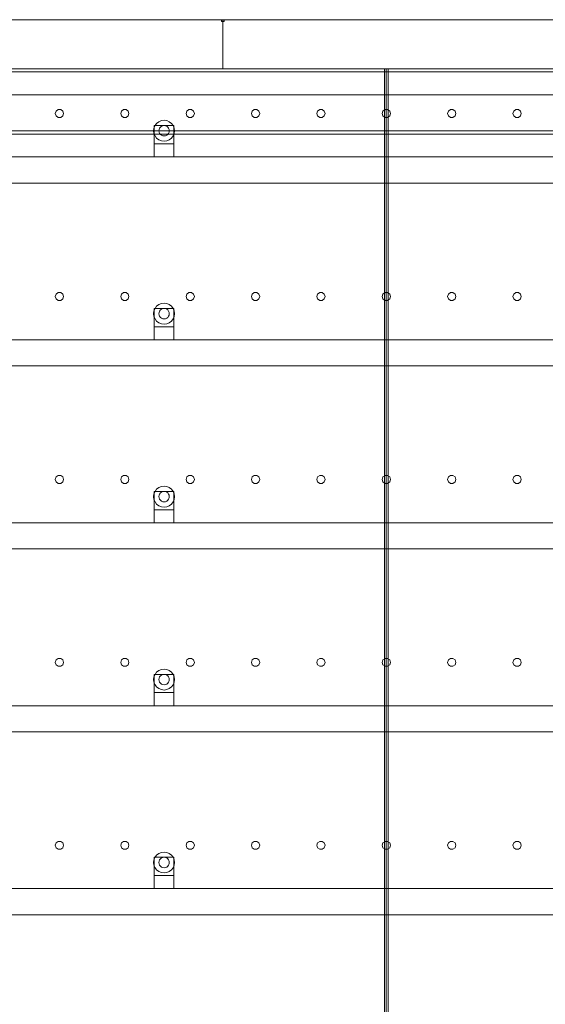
# Model space of a CAD drawing. Header units: millimetres. Extents: x -4738 to 65662, y -68080 to 6847.
# Tile 1052 of 1056: x 52900 to 53704, y 1493 to 3000. Entities that reach past the tile are written whole.
import ezdxf

# ---------------------------------------------------------------- set-up
doc = ezdxf.new("R2010")
doc.units = ezdxf.units.MM
doc.layers.add('lateral_secador', color=7, linetype='Continuous', lineweight=0)

msp = doc.modelspace()

# ---------------------------------------------------------------- linework, layer by layer
at = {"layer": 'lateral_secador'}
for p, q in [((52211.134, 3000), (53211.134, 3000)), ((53209.134, 3000), (53213.134, 3000)), ((53209.134, 3000), (53209.134, 2997)), ((53211.134, 2925), (53211.134, 3000)), ((53211.134, 3000), (54211.134, 3000)), ((53213.134, 2997), (53213.134, 3000)), ((53209.134, 2997), (53213.134, 2997)), ((40461.134, 2925), (60461.134, 2925)), ((52211.134, 2925), (53211.134, 2925)), ((52461.134, 2925), (53461.134, 2925)), ((53211.134, 2925), (54211.134, 2925)), ((53458.134, 2925), (53464.134, 2925)), ((53458.134, 2925), (53458.134, 60)), ((53461.134, 0), (53461.134, 2925)), ((53461.134, 2925), (54036.134, 2925)), ((53464.134, 60), (53464.134, 2925)), ((40461.134, 2920), (60461.134, 2920)), ((40461.134, 2885), (60461.134, 2885)), ((52955.997, 2860.082), (52954.784, 2856.35)), ((52954.784, 2856.35), (52955.997, 2852.618)), ((52959.172, 2862.389), (52955.997, 2860.082)), ((52955.997, 2852.618), (52959.172, 2850.311)), ((52963.096, 2862.389), (52959.172, 2862.389)), ((52959.172, 2850.311), (52963.096, 2850.311)), ((52966.271, 2860.082), (52963.096, 2862.389)), ((52963.096, 2850.311), (52966.271, 2852.618)), ((52967.484, 2856.35), (52966.271, 2860.082)), ((52966.271, 2852.618), (52967.484, 2856.35)), ((53055.997, 2860.082), (53054.784, 2856.35)), ((53054.784, 2856.35), (53055.997, 2852.618)), ((53059.172, 2862.389), (53055.997, 2860.082)), ((53055.997, 2852.618), (53059.172, 2850.311)), ((53063.096, 2862.389), (53059.172, 2862.389)), ((53059.172, 2850.311), (53063.096, 2850.311)), ((53066.271, 2860.082), (53063.096, 2862.389)), ((53063.096, 2850.311), (53066.271, 2852.618)), ((53067.484, 2856.35), (53066.271, 2860.082)), ((53066.271, 2852.618), (53067.484, 2856.35)), ((53155.997, 2860.082), (53154.784, 2856.35)), ((53154.784, 2856.35), (53155.997, 2852.618)), ((53159.172, 2862.389), (53155.997, 2860.082)), ((53155.997, 2852.618), (53159.172, 2850.311)), ((53163.096, 2862.389), (53159.172, 2862.389)), ((53159.172, 2850.311), (53163.096, 2850.311)), ((53166.271, 2860.082), (53163.096, 2862.389)), ((53163.096, 2850.311), (53166.271, 2852.618)), ((53167.484, 2856.35), (53166.271, 2860.082)), ((53166.271, 2852.618), (53167.484, 2856.35)), ((53255.997, 2860.082), (53254.784, 2856.35)), ((53254.784, 2856.35), (53255.997, 2852.618)), ((53259.172, 2862.389), (53255.997, 2860.082)), ((53255.997, 2852.618), (53259.172, 2850.311)), ((53263.096, 2862.389), (53259.172, 2862.389)), ((53259.172, 2850.311), (53263.096, 2850.311)), ((53266.271, 2860.082), (53263.096, 2862.389)), ((53263.096, 2850.311), (53266.271, 2852.618)), ((53267.484, 2856.35), (53266.271, 2860.082)), ((53266.271, 2852.618), (53267.484, 2856.35)), ((53355.997, 2860.082), (53354.784, 2856.35)), ((53354.784, 2856.35), (53355.997, 2852.618)), ((53359.172, 2862.389), (53355.997, 2860.082)), ((53355.997, 2852.618), (53359.172, 2850.311)), ((53363.096, 2862.389), (53359.172, 2862.389)), ((53359.172, 2850.311), (53363.096, 2850.311)), ((53366.271, 2860.082), (53363.096, 2862.389)), ((53363.096, 2850.311), (53366.271, 2852.618)), ((53367.484, 2856.35), (53366.271, 2860.082)), ((53366.271, 2852.618), (53367.484, 2856.35)), ((53455.997, 2860.082), (53454.784, 2856.35)), ((53454.784, 2856.35), (53455.997, 2852.618)), ((53459.172, 2862.389), (53455.997, 2860.082)), ((53455.997, 2852.618), (53459.172, 2850.311)), ((53463.096, 2862.389), (53459.172, 2862.389)), ((53459.172, 2850.311), (53463.096, 2850.311)), ((53466.271, 2860.082), (53463.096, 2862.389)), ((53463.096, 2850.311), (53466.271, 2852.618)), ((53467.484, 2856.35), (53466.271, 2860.082)), ((53466.271, 2852.618), (53467.484, 2856.35)), ((53555.997, 2860.082), (53554.784, 2856.35)), ((53554.784, 2856.35), (53555.997, 2852.618)), ((53559.172, 2862.389), (53555.997, 2860.082)), ((53555.997, 2852.618), (53559.172, 2850.311)), ((53563.096, 2862.389), (53559.172, 2862.389)), ((53559.172, 2850.311), (53563.096, 2850.311)), ((53566.271, 2860.082), (53563.096, 2862.389)), ((53563.096, 2850.311), (53566.271, 2852.618)), ((53567.484, 2856.35), (53566.271, 2860.082)), ((53566.271, 2852.618), (53567.484, 2856.35)), ((53655.997, 2860.082), (53654.784, 2856.35)), ((53654.784, 2856.35), (53655.997, 2852.618)), ((53659.172, 2862.389), (53655.997, 2860.082)), ((53655.997, 2852.618), (53659.172, 2850.311)), ((53663.096, 2862.389), (53659.172, 2862.389)), ((53659.172, 2850.311), (53663.096, 2850.311)), ((53666.271, 2860.082), (53663.096, 2862.389)), ((53663.096, 2850.311), (53666.271, 2852.618)), ((53667.484, 2856.35), (53666.271, 2860.082)), ((53666.271, 2852.618), (53667.484, 2856.35)), ((53105.679, 2834.141), (53105.134, 2830)), ((53107.277, 2838), (53105.679, 2834.141)), ((53106.134, 2838), (53136.134, 2838)), ((53106.134, 2838), (53106.134, 2810)), ((53109.82, 2841.314), (53107.277, 2838)), ((53113.134, 2843.856), (53109.82, 2841.314)), ((53116.993, 2845.455), (53113.134, 2843.856)), ((53114.206, 2834), (53113.406, 2832.071)), ((53115.477, 2835.657), (53114.206, 2834)), ((53117.134, 2836.928), (53115.477, 2835.657)), ((53121.134, 2846), (53116.993, 2845.455)), ((53119.063, 2837.727), (53117.134, 2836.928)), ((53121.134, 2838), (53119.063, 2837.727)), ((53125.275, 2845.455), (53121.134, 2846)), ((53123.204, 2837.727), (53121.134, 2838)), ((53125.134, 2836.928), (53123.204, 2837.727)), ((53126.791, 2835.657), (53125.134, 2836.928)), ((53129.134, 2843.856), (53125.275, 2845.455)), ((53128.062, 2834), (53126.791, 2835.657)), ((53128.861, 2832.071), (53128.062, 2834)), ((53132.448, 2841.314), (53129.134, 2843.856)), ((53134.99, 2838), (53132.448, 2841.314)), ((53136.589, 2834.141), (53134.99, 2838)), ((53136.134, 2810), (53136.134, 2838)), ((53137.134, 2830), (53136.589, 2834.141)), ((40461.134, 2830), (60461.134, 2830)), ((40461.134, 2825), (60461.134, 2825)), ((53105.134, 2830), (53105.679, 2825.859)), ((53105.679, 2825.859), (53107.277, 2822)), ((53107.277, 2822), (53109.82, 2818.686)), ((53109.82, 2818.686), (53113.134, 2816.144)), ((53113.406, 2832.071), (53113.134, 2830)), ((53113.134, 2830), (53113.406, 2827.929)), ((53113.406, 2827.929), (53114.206, 2826)), ((53114.206, 2826), (53115.477, 2824.343)), ((53115.477, 2824.343), (53117.134, 2823.072)), ((53117.134, 2823.072), (53119.063, 2822.273)), ((53119.063, 2822.273), (53121.134, 2822)), ((53121.134, 2822), (53123.204, 2822.273)), ((53123.204, 2822.273), (53125.134, 2823.072)), ((53125.134, 2823.072), (53126.791, 2824.343)), ((53126.791, 2824.343), (53128.062, 2826)), ((53128.062, 2826), (53128.861, 2827.929)), ((53129.134, 2830), (53128.861, 2832.071)), ((53128.861, 2827.929), (53129.134, 2830)), ((53129.134, 2816.144), (53132.448, 2818.686)), ((53132.448, 2818.686), (53134.99, 2822)), ((53134.99, 2822), (53136.589, 2825.859)), ((53136.589, 2825.859), (53137.134, 2830)), ((53106.134, 2810), (53136.134, 2810)), ((53106.134, 2810), (53106.134, 2790)), ((53113.134, 2816.144), (53116.993, 2814.545)), ((53116.993, 2814.545), (53121.134, 2814)), ((53121.134, 2814), (53125.275, 2814.545)), ((53125.275, 2814.545), (53129.134, 2816.144)), ((53136.134, 2790), (53136.134, 2810)), ((40811.134, 2790), (60111.134, 2790)), ((53106.134, 2790), (53136.134, 2790)), ((40811.134, 2750), (60111.134, 2750)), ((52955.997, 2580.082), (52954.784, 2576.35)), ((52959.172, 2582.389), (52955.997, 2580.082)), ((52963.096, 2582.389), (52959.172, 2582.389)), ((52966.271, 2580.082), (52963.096, 2582.389)), ((52967.484, 2576.35), (52966.271, 2580.082)), ((53055.997, 2580.082), (53054.784, 2576.35)), ((53059.172, 2582.389), (53055.997, 2580.082)), ((53063.096, 2582.389), (53059.172, 2582.389)), ((53066.271, 2580.082), (53063.096, 2582.389)), ((53067.484, 2576.35), (53066.271, 2580.082)), ((53155.997, 2580.082), (53154.784, 2576.35)), ((53159.172, 2582.389), (53155.997, 2580.082)), ((53163.096, 2582.389), (53159.172, 2582.389)), ((53166.271, 2580.082), (53163.096, 2582.389)), ((53167.484, 2576.35), (53166.271, 2580.082)), ((53255.997, 2580.082), (53254.784, 2576.35)), ((53259.172, 2582.389), (53255.997, 2580.082)), ((53263.096, 2582.389), (53259.172, 2582.389)), ((53266.271, 2580.082), (53263.096, 2582.389)), ((53267.484, 2576.35), (53266.271, 2580.082)), ((53355.997, 2580.082), (53354.784, 2576.35)), ((53359.172, 2582.389), (53355.997, 2580.082)), ((53363.096, 2582.389), (53359.172, 2582.389)), ((53366.271, 2580.082), (53363.096, 2582.389)), ((53367.484, 2576.35), (53366.271, 2580.082)), ((53455.997, 2580.082), (53454.784, 2576.35)), ((53459.172, 2582.389), (53455.997, 2580.082)), ((53463.096, 2582.389), (53459.172, 2582.389)), ((53466.271, 2580.082), (53463.096, 2582.389)), ((53467.484, 2576.35), (53466.271, 2580.082)), ((53555.997, 2580.082), (53554.784, 2576.35)), ((53559.172, 2582.389), (53555.997, 2580.082)), ((53563.096, 2582.389), (53559.172, 2582.389)), ((53566.271, 2580.082), (53563.096, 2582.389)), ((53567.484, 2576.35), (53566.271, 2580.082)), ((53655.997, 2580.082), (53654.784, 2576.35)), ((53659.172, 2582.389), (53655.997, 2580.082)), ((53663.096, 2582.389), (53659.172, 2582.389)), ((53666.271, 2580.082), (53663.096, 2582.389)), ((53667.484, 2576.35), (53666.271, 2580.082)), ((52954.784, 2576.35), (52955.997, 2572.618)), ((52955.997, 2572.618), (52959.172, 2570.311)), ((52959.172, 2570.311), (52963.096, 2570.311)), ((52963.096, 2570.311), (52966.271, 2572.618)), ((52966.271, 2572.618), (52967.484, 2576.35)), ((53054.784, 2576.35), (53055.997, 2572.618)), ((53055.997, 2572.618), (53059.172, 2570.311)), ((53059.172, 2570.311), (53063.096, 2570.311)), ((53063.096, 2570.311), (53066.271, 2572.618)), ((53066.271, 2572.618), (53067.484, 2576.35)), ((53113.134, 2563.856), (53109.82, 2561.314)), ((53116.993, 2565.455), (53113.134, 2563.856)), ((53121.134, 2566), (53116.993, 2565.455)), ((53125.275, 2565.455), (53121.134, 2566)), ((53129.134, 2563.856), (53125.275, 2565.455)), ((53132.448, 2561.314), (53129.134, 2563.856)), ((53154.784, 2576.35), (53155.997, 2572.618)), ((53155.997, 2572.618), (53159.172, 2570.311)), ((53159.172, 2570.311), (53163.096, 2570.311)), ((53163.096, 2570.311), (53166.271, 2572.618)), ((53166.271, 2572.618), (53167.484, 2576.35)), ((53254.784, 2576.35), (53255.997, 2572.618)), ((53255.997, 2572.618), (53259.172, 2570.311)), ((53259.172, 2570.311), (53263.096, 2570.311)), ((53263.096, 2570.311), (53266.271, 2572.618)), ((53266.271, 2572.618), (53267.484, 2576.35)), ((53354.784, 2576.35), (53355.997, 2572.618)), ((53355.997, 2572.618), (53359.172, 2570.311)), ((53359.172, 2570.311), (53363.096, 2570.311)), ((53363.096, 2570.311), (53366.271, 2572.618)), ((53366.271, 2572.618), (53367.484, 2576.35)), ((53454.784, 2576.35), (53455.997, 2572.618)), ((53455.997, 2572.618), (53459.172, 2570.311)), ((53459.172, 2570.311), (53463.096, 2570.311)), ((53463.096, 2570.311), (53466.271, 2572.618)), ((53466.271, 2572.618), (53467.484, 2576.35)), ((53554.784, 2576.35), (53555.997, 2572.618)), ((53555.997, 2572.618), (53559.172, 2570.311)), ((53559.172, 2570.311), (53563.096, 2570.311)), ((53563.096, 2570.311), (53566.271, 2572.618)), ((53566.271, 2572.618), (53567.484, 2576.35)), ((53654.784, 2576.35), (53655.997, 2572.618)), ((53655.997, 2572.618), (53659.172, 2570.311)), ((53659.172, 2570.311), (53663.096, 2570.311)), ((53663.096, 2570.311), (53666.271, 2572.618)), ((53666.271, 2572.618), (53667.484, 2576.35)), ((53105.679, 2554.141), (53105.134, 2550)), ((53105.134, 2550), (53105.679, 2545.859)), ((53107.277, 2558), (53105.679, 2554.141)), ((53106.134, 2558), (53136.134, 2558)), ((53106.134, 2558), (53106.134, 2530)), ((53109.82, 2561.314), (53107.277, 2558)), ((53113.406, 2552.071), (53113.134, 2550)), ((53113.134, 2550), (53113.406, 2547.929)), ((53114.206, 2554), (53113.406, 2552.071)), ((53113.406, 2547.929), (53114.206, 2546)), ((53115.477, 2555.657), (53114.206, 2554)), ((53117.134, 2556.928), (53115.477, 2555.657)), ((53119.063, 2557.727), (53117.134, 2556.928)), ((53121.134, 2558), (53119.063, 2557.727)), ((53123.204, 2557.727), (53121.134, 2558)), ((53125.134, 2556.928), (53123.204, 2557.727)), ((53126.791, 2555.657), (53125.134, 2556.928)), ((53128.062, 2554), (53126.791, 2555.657)), ((53128.861, 2552.071), (53128.062, 2554)), ((53128.062, 2546), (53128.861, 2547.929)), ((53129.134, 2550), (53128.861, 2552.071)), ((53128.861, 2547.929), (53129.134, 2550)), ((53134.99, 2558), (53132.448, 2561.314)), ((53136.589, 2554.141), (53134.99, 2558)), ((53136.134, 2530), (53136.134, 2558)), ((53137.134, 2550), (53136.589, 2554.141)), ((53136.589, 2545.859), (53137.134, 2550)), ((53105.679, 2545.859), (53107.277, 2542)), ((53107.277, 2542), (53109.82, 2538.686)), ((53109.82, 2538.686), (53113.134, 2536.144)), ((53113.134, 2536.144), (53116.993, 2534.545)), ((53114.206, 2546), (53115.477, 2544.343)), ((53115.477, 2544.343), (53117.134, 2543.072)), ((53116.993, 2534.545), (53121.134, 2534)), ((53117.134, 2543.072), (53119.063, 2542.273)), ((53119.063, 2542.273), (53121.134, 2542)), ((53121.134, 2542), (53123.204, 2542.273)), ((53121.134, 2534), (53125.275, 2534.545)), ((53123.204, 2542.273), (53125.134, 2543.072)), ((53125.134, 2543.072), (53126.791, 2544.343)), ((53125.275, 2534.545), (53129.134, 2536.144)), ((53126.791, 2544.343), (53128.062, 2546)), ((53129.134, 2536.144), (53132.448, 2538.686)), ((53132.448, 2538.686), (53134.99, 2542)), ((53134.99, 2542), (53136.589, 2545.859)), ((53106.134, 2530), (53136.134, 2530)), ((53106.134, 2530), (53106.134, 2510)), ((53136.134, 2510), (53136.134, 2530)), ((40811.134, 2510), (60111.134, 2510)), ((53106.134, 2510), (53136.134, 2510)), ((40811.134, 2470), (60111.134, 2470)), ((52955.997, 2300.082), (52954.784, 2296.35)), ((52954.784, 2296.35), (52955.997, 2292.618)), ((52959.172, 2302.389), (52955.997, 2300.082)), ((52955.997, 2292.618), (52959.172, 2290.311)), ((52963.096, 2302.389), (52959.172, 2302.389)), ((52966.271, 2300.082), (52963.096, 2302.389)), ((52963.096, 2290.311), (52966.271, 2292.618)), ((52967.484, 2296.35), (52966.271, 2300.082)), ((52966.271, 2292.618), (52967.484, 2296.35)), ((53055.997, 2300.082), (53054.784, 2296.35)), ((53054.784, 2296.35), (53055.997, 2292.618)), ((53059.172, 2302.389), (53055.997, 2300.082)), ((53055.997, 2292.618), (53059.172, 2290.311)), ((53063.096, 2302.389), (53059.172, 2302.389)), ((53066.271, 2300.082), (53063.096, 2302.389)), ((53063.096, 2290.311), (53066.271, 2292.618)), ((53067.484, 2296.35), (53066.271, 2300.082)), ((53066.271, 2292.618), (53067.484, 2296.35)), ((53155.997, 2300.082), (53154.784, 2296.35)), ((53154.784, 2296.35), (53155.997, 2292.618)), ((53159.172, 2302.389), (53155.997, 2300.082)), ((53155.997, 2292.618), (53159.172, 2290.311)), ((53163.096, 2302.389), (53159.172, 2302.389)), ((53166.271, 2300.082), (53163.096, 2302.389)), ((53163.096, 2290.311), (53166.271, 2292.618)), ((53167.484, 2296.35), (53166.271, 2300.082)), ((53166.271, 2292.618), (53167.484, 2296.35)), ((53255.997, 2300.082), (53254.784, 2296.35)), ((53254.784, 2296.35), (53255.997, 2292.618)), ((53259.172, 2302.389), (53255.997, 2300.082)), ((53255.997, 2292.618), (53259.172, 2290.311)), ((53263.096, 2302.389), (53259.172, 2302.389)), ((53266.271, 2300.082), (53263.096, 2302.389)), ((53263.096, 2290.311), (53266.271, 2292.618)), ((53267.484, 2296.35), (53266.271, 2300.082)), ((53266.271, 2292.618), (53267.484, 2296.35)), ((53355.997, 2300.082), (53354.784, 2296.35)), ((53354.784, 2296.35), (53355.997, 2292.618)), ((53359.172, 2302.389), (53355.997, 2300.082)), ((53355.997, 2292.618), (53359.172, 2290.311)), ((53363.096, 2302.389), (53359.172, 2302.389)), ((53366.271, 2300.082), (53363.096, 2302.389)), ((53363.096, 2290.311), (53366.271, 2292.618)), ((53367.484, 2296.35), (53366.271, 2300.082)), ((53366.271, 2292.618), (53367.484, 2296.35)), ((53455.997, 2300.082), (53454.784, 2296.35)), ((53454.784, 2296.35), (53455.997, 2292.618)), ((53459.172, 2302.389), (53455.997, 2300.082)), ((53455.997, 2292.618), (53459.172, 2290.311)), ((53463.096, 2302.389), (53459.172, 2302.389)), ((53466.271, 2300.082), (53463.096, 2302.389)), ((53463.096, 2290.311), (53466.271, 2292.618)), ((53467.484, 2296.35), (53466.271, 2300.082)), ((53466.271, 2292.618), (53467.484, 2296.35)), ((53555.997, 2300.082), (53554.784, 2296.35)), ((53554.784, 2296.35), (53555.997, 2292.618)), ((53559.172, 2302.389), (53555.997, 2300.082)), ((53555.997, 2292.618), (53559.172, 2290.311)), ((53563.096, 2302.389), (53559.172, 2302.389)), ((53566.271, 2300.082), (53563.096, 2302.389)), ((53563.096, 2290.311), (53566.271, 2292.618)), ((53567.484, 2296.35), (53566.271, 2300.082)), ((53566.271, 2292.618), (53567.484, 2296.35)), ((53655.997, 2300.082), (53654.784, 2296.35)), ((53654.784, 2296.35), (53655.997, 2292.618)), ((53659.172, 2302.389), (53655.997, 2300.082)), ((53655.997, 2292.618), (53659.172, 2290.311)), ((53663.096, 2302.389), (53659.172, 2302.389)), ((53666.271, 2300.082), (53663.096, 2302.389)), ((53663.096, 2290.311), (53666.271, 2292.618)), ((53667.484, 2296.35), (53666.271, 2300.082)), ((53666.271, 2292.618), (53667.484, 2296.35)), ((52959.172, 2290.311), (52963.096, 2290.311)), ((53059.172, 2290.311), (53063.096, 2290.311)), ((53107.277, 2278), (53105.679, 2274.141)), ((53106.134, 2278), (53136.134, 2278)), ((53106.134, 2278), (53106.134, 2250)), ((53109.82, 2281.314), (53107.277, 2278)), ((53113.134, 2283.856), (53109.82, 2281.314)), ((53116.993, 2285.455), (53113.134, 2283.856)), ((53115.477, 2275.657), (53114.206, 2274)), ((53117.134, 2276.928), (53115.477, 2275.657)), ((53121.134, 2286), (53116.993, 2285.455)), ((53119.063, 2277.727), (53117.134, 2276.928)), ((53121.134, 2278), (53119.063, 2277.727)), ((53125.275, 2285.455), (53121.134, 2286)), ((53123.204, 2277.727), (53121.134, 2278)), ((53125.134, 2276.928), (53123.204, 2277.727)), ((53126.791, 2275.657), (53125.134, 2276.928)), ((53129.134, 2283.856), (53125.275, 2285.455)), ((53128.062, 2274), (53126.791, 2275.657)), ((53132.448, 2281.314), (53129.134, 2283.856)), ((53134.99, 2278), (53132.448, 2281.314)), ((53136.589, 2274.141), (53134.99, 2278)), ((53136.134, 2250), (53136.134, 2278)), ((53159.172, 2290.311), (53163.096, 2290.311)), ((53259.172, 2290.311), (53263.096, 2290.311)), ((53359.172, 2290.311), (53363.096, 2290.311)), ((53459.172, 2290.311), (53463.096, 2290.311)), ((53559.172, 2290.311), (53563.096, 2290.311)), ((53659.172, 2290.311), (53663.096, 2290.311)), ((53105.679, 2274.141), (53105.134, 2270)), ((53105.134, 2270), (53105.679, 2265.859)), ((53105.679, 2265.859), (53107.277, 2262)), ((53107.277, 2262), (53109.82, 2258.686)), ((53113.406, 2272.071), (53113.134, 2270)), ((53113.134, 2270), (53113.406, 2267.929)), ((53114.206, 2274), (53113.406, 2272.071)), ((53113.406, 2267.929), (53114.206, 2266)), ((53114.206, 2266), (53115.477, 2264.343)), ((53115.477, 2264.343), (53117.134, 2263.072)), ((53117.134, 2263.072), (53119.063, 2262.273)), ((53119.063, 2262.273), (53121.134, 2262)), ((53121.134, 2262), (53123.204, 2262.273)), ((53123.204, 2262.273), (53125.134, 2263.072)), ((53125.134, 2263.072), (53126.791, 2264.343)), ((53126.791, 2264.343), (53128.062, 2266)), ((53128.861, 2272.071), (53128.062, 2274)), ((53128.062, 2266), (53128.861, 2267.929)), ((53129.134, 2270), (53128.861, 2272.071)), ((53128.861, 2267.929), (53129.134, 2270)), ((53132.448, 2258.686), (53134.99, 2262)), ((53134.99, 2262), (53136.589, 2265.859)), ((53137.134, 2270), (53136.589, 2274.141)), ((53136.589, 2265.859), (53137.134, 2270)), ((53106.134, 2250), (53136.134, 2250)), ((53106.134, 2250), (53106.134, 2230)), ((53109.82, 2258.686), (53113.134, 2256.144)), ((53113.134, 2256.144), (53116.993, 2254.545)), ((53116.993, 2254.545), (53121.134, 2254)), ((53121.134, 2254), (53125.275, 2254.545)), ((53125.275, 2254.545), (53129.134, 2256.144)), ((53129.134, 2256.144), (53132.448, 2258.686)), ((53136.134, 2230), (53136.134, 2250)), ((40811.134, 2230), (60111.134, 2230)), ((53106.134, 2230), (53136.134, 2230)), ((40811.134, 2190), (60111.134, 2190)), ((52955.997, 2020.082), (52954.784, 2016.35)), ((52959.172, 2022.389), (52955.997, 2020.082)), ((52963.096, 2022.389), (52959.172, 2022.389)), ((52966.271, 2020.082), (52963.096, 2022.389)), ((52967.484, 2016.35), (52966.271, 2020.082)), ((53055.997, 2020.082), (53054.784, 2016.35)), ((53059.172, 2022.389), (53055.997, 2020.082)), ((53063.096, 2022.389), (53059.172, 2022.389)), ((53066.271, 2020.082), (53063.096, 2022.389)), ((53067.484, 2016.35), (53066.271, 2020.082)), ((53155.997, 2020.082), (53154.784, 2016.35)), ((53159.172, 2022.389), (53155.997, 2020.082)), ((53163.096, 2022.389), (53159.172, 2022.389)), ((53166.271, 2020.082), (53163.096, 2022.389)), ((53167.484, 2016.35), (53166.271, 2020.082)), ((53255.997, 2020.082), (53254.784, 2016.35)), ((53259.172, 2022.389), (53255.997, 2020.082)), ((53263.096, 2022.389), (53259.172, 2022.389)), ((53266.271, 2020.082), (53263.096, 2022.389)), ((53267.484, 2016.35), (53266.271, 2020.082)), ((53355.997, 2020.082), (53354.784, 2016.35)), ((53359.172, 2022.389), (53355.997, 2020.082)), ((53363.096, 2022.389), (53359.172, 2022.389)), ((53366.271, 2020.082), (53363.096, 2022.389)), ((53367.484, 2016.35), (53366.271, 2020.082)), ((53455.997, 2020.082), (53454.784, 2016.35)), ((53459.172, 2022.389), (53455.997, 2020.082)), ((53463.096, 2022.389), (53459.172, 2022.389)), ((53466.271, 2020.082), (53463.096, 2022.389)), ((53467.484, 2016.35), (53466.271, 2020.082)), ((53555.997, 2020.082), (53554.784, 2016.35)), ((53559.172, 2022.389), (53555.997, 2020.082)), ((53563.096, 2022.389), (53559.172, 2022.389)), ((53566.271, 2020.082), (53563.096, 2022.389)), ((53567.484, 2016.35), (53566.271, 2020.082)), ((53655.997, 2020.082), (53654.784, 2016.35)), ((53659.172, 2022.389), (53655.997, 2020.082)), ((53663.096, 2022.389), (53659.172, 2022.389)), ((53666.271, 2020.082), (53663.096, 2022.389)), ((53667.484, 2016.35), (53666.271, 2020.082)), ((52954.784, 2016.35), (52955.997, 2012.618)), ((52955.997, 2012.618), (52959.172, 2010.311)), ((52959.172, 2010.311), (52963.096, 2010.311)), ((52963.096, 2010.311), (52966.271, 2012.618)), ((52966.271, 2012.618), (52967.484, 2016.35)), ((53054.784, 2016.35), (53055.997, 2012.618)), ((53055.997, 2012.618), (53059.172, 2010.311)), ((53059.172, 2010.311), (53063.096, 2010.311)), ((53063.096, 2010.311), (53066.271, 2012.618)), ((53066.271, 2012.618), (53067.484, 2016.35)), ((53116.993, 2005.455), (53113.134, 2003.856)), ((53121.134, 2006), (53116.993, 2005.455)), ((53125.275, 2005.455), (53121.134, 2006)), ((53129.134, 2003.856), (53125.275, 2005.455)), ((53154.784, 2016.35), (53155.997, 2012.618)), ((53155.997, 2012.618), (53159.172, 2010.311)), ((53159.172, 2010.311), (53163.096, 2010.311)), ((53163.096, 2010.311), (53166.271, 2012.618)), ((53166.271, 2012.618), (53167.484, 2016.35)), ((53254.784, 2016.35), (53255.997, 2012.618)), ((53255.997, 2012.618), (53259.172, 2010.311)), ((53259.172, 2010.311), (53263.096, 2010.311)), ((53263.096, 2010.311), (53266.271, 2012.618)), ((53266.271, 2012.618), (53267.484, 2016.35)), ((53354.784, 2016.35), (53355.997, 2012.618)), ((53355.997, 2012.618), (53359.172, 2010.311)), ((53359.172, 2010.311), (53363.096, 2010.311)), ((53363.096, 2010.311), (53366.271, 2012.618)), ((53366.271, 2012.618), (53367.484, 2016.35)), ((53454.784, 2016.35), (53455.997, 2012.618)), ((53455.997, 2012.618), (53459.172, 2010.311)), ((53459.172, 2010.311), (53463.096, 2010.311)), ((53463.096, 2010.311), (53466.271, 2012.618)), ((53466.271, 2012.618), (53467.484, 2016.35)), ((53554.784, 2016.35), (53555.997, 2012.618)), ((53555.997, 2012.618), (53559.172, 2010.311)), ((53559.172, 2010.311), (53563.096, 2010.311)), ((53563.096, 2010.311), (53566.271, 2012.618)), ((53566.271, 2012.618), (53567.484, 2016.35)), ((53654.784, 2016.35), (53655.997, 2012.618)), ((53655.997, 2012.618), (53659.172, 2010.311)), ((53659.172, 2010.311), (53663.096, 2010.311)), ((53663.096, 2010.311), (53666.271, 2012.618)), ((53666.271, 2012.618), (53667.484, 2016.35)), ((53105.679, 1994.141), (53105.134, 1990)), ((53105.134, 1990), (53105.679, 1985.859)), ((53107.277, 1998), (53105.679, 1994.141)), ((53106.134, 1998), (53136.134, 1998)), ((53106.134, 1998), (53106.134, 1970)), ((53109.82, 2001.314), (53107.277, 1998)), ((53113.134, 2003.856), (53109.82, 2001.314)), ((53113.406, 1992.071), (53113.134, 1990)), ((53113.134, 1990), (53113.406, 1987.929)), ((53114.206, 1994), (53113.406, 1992.071)), ((53115.477, 1995.657), (53114.206, 1994)), ((53117.134, 1996.928), (53115.477, 1995.657)), ((53119.063, 1997.727), (53117.134, 1996.928)), ((53121.134, 1998), (53119.063, 1997.727)), ((53123.204, 1997.727), (53121.134, 1998)), ((53125.134, 1996.928), (53123.204, 1997.727)), ((53126.791, 1995.657), (53125.134, 1996.928)), ((53128.062, 1994), (53126.791, 1995.657)), ((53128.861, 1992.071), (53128.062, 1994)), ((53129.134, 1990), (53128.861, 1992.071)), ((53128.861, 1987.929), (53129.134, 1990)), ((53132.448, 2001.314), (53129.134, 2003.856)), ((53134.99, 1998), (53132.448, 2001.314)), ((53136.589, 1994.141), (53134.99, 1998)), ((53136.134, 1970), (53136.134, 1998)), ((53137.134, 1990), (53136.589, 1994.141)), ((53136.589, 1985.859), (53137.134, 1990)), ((53105.679, 1985.859), (53107.277, 1982)), ((53107.277, 1982), (53109.82, 1978.686)), ((53109.82, 1978.686), (53113.134, 1976.144)), ((53113.134, 1976.144), (53116.993, 1974.545)), ((53113.406, 1987.929), (53114.206, 1986)), ((53114.206, 1986), (53115.477, 1984.343)), ((53115.477, 1984.343), (53117.134, 1983.072)), ((53116.993, 1974.545), (53121.134, 1974)), ((53117.134, 1983.072), (53119.063, 1982.273)), ((53119.063, 1982.273), (53121.134, 1982)), ((53121.134, 1982), (53123.204, 1982.273)), ((53121.134, 1974), (53125.275, 1974.545)), ((53123.204, 1982.273), (53125.134, 1983.072)), ((53125.134, 1983.072), (53126.791, 1984.343)), ((53125.275, 1974.545), (53129.134, 1976.144)), ((53126.791, 1984.343), (53128.062, 1986)), ((53128.062, 1986), (53128.861, 1987.929)), ((53129.134, 1976.144), (53132.448, 1978.686)), ((53132.448, 1978.686), (53134.99, 1982)), ((53134.99, 1982), (53136.589, 1985.859)), ((53106.134, 1970), (53136.134, 1970)), ((53106.134, 1970), (53106.134, 1950)), ((53136.134, 1950), (53136.134, 1970)), ((40811.134, 1950), (60111.134, 1950)), ((53106.134, 1950), (53136.134, 1950)), ((40811.134, 1910), (60111.134, 1910)), ((52955.997, 1740.082), (52954.784, 1736.35)), ((52954.784, 1736.35), (52955.997, 1732.618)), ((52959.172, 1742.389), (52955.997, 1740.082)), ((52963.096, 1742.389), (52959.172, 1742.389)), ((52966.271, 1740.082), (52963.096, 1742.389)), ((52967.484, 1736.35), (52966.271, 1740.082)), ((52966.271, 1732.618), (52967.484, 1736.35)), ((53055.997, 1740.082), (53054.784, 1736.35)), ((53054.784, 1736.35), (53055.997, 1732.618)), ((53059.172, 1742.389), (53055.997, 1740.082)), ((53063.096, 1742.389), (53059.172, 1742.389)), ((53066.271, 1740.082), (53063.096, 1742.389)), ((53067.484, 1736.35), (53066.271, 1740.082)), ((53066.271, 1732.618), (53067.484, 1736.35)), ((53155.997, 1740.082), (53154.784, 1736.35)), ((53154.784, 1736.35), (53155.997, 1732.618)), ((53159.172, 1742.389), (53155.997, 1740.082)), ((53163.096, 1742.389), (53159.172, 1742.389)), ((53166.271, 1740.082), (53163.096, 1742.389)), ((53167.484, 1736.35), (53166.271, 1740.082)), ((53166.271, 1732.618), (53167.484, 1736.35)), ((53255.997, 1740.082), (53254.784, 1736.35)), ((53254.784, 1736.35), (53255.997, 1732.618)), ((53259.172, 1742.389), (53255.997, 1740.082)), ((53263.096, 1742.389), (53259.172, 1742.389)), ((53266.271, 1740.082), (53263.096, 1742.389)), ((53267.484, 1736.35), (53266.271, 1740.082)), ((53266.271, 1732.618), (53267.484, 1736.35)), ((53355.997, 1740.082), (53354.784, 1736.35)), ((53354.784, 1736.35), (53355.997, 1732.618)), ((53359.172, 1742.389), (53355.997, 1740.082)), ((53363.096, 1742.389), (53359.172, 1742.389)), ((53366.271, 1740.082), (53363.096, 1742.389)), ((53367.484, 1736.35), (53366.271, 1740.082)), ((53366.271, 1732.618), (53367.484, 1736.35)), ((53455.997, 1740.082), (53454.784, 1736.35)), ((53454.784, 1736.35), (53455.997, 1732.618)), ((53459.172, 1742.389), (53455.997, 1740.082)), ((53463.096, 1742.389), (53459.172, 1742.389)), ((53466.271, 1740.082), (53463.096, 1742.389)), ((53467.484, 1736.35), (53466.271, 1740.082)), ((53466.271, 1732.618), (53467.484, 1736.35)), ((53555.997, 1740.082), (53554.784, 1736.35)), ((53554.784, 1736.35), (53555.997, 1732.618)), ((53559.172, 1742.389), (53555.997, 1740.082)), ((53563.096, 1742.389), (53559.172, 1742.389)), ((53566.271, 1740.082), (53563.096, 1742.389)), ((53567.484, 1736.35), (53566.271, 1740.082)), ((53566.271, 1732.618), (53567.484, 1736.35)), ((53655.997, 1740.082), (53654.784, 1736.35)), ((53654.784, 1736.35), (53655.997, 1732.618)), ((53659.172, 1742.389), (53655.997, 1740.082)), ((53663.096, 1742.389), (53659.172, 1742.389)), ((53666.271, 1740.082), (53663.096, 1742.389)), ((53667.484, 1736.35), (53666.271, 1740.082)), ((53666.271, 1732.618), (53667.484, 1736.35)), ((52955.997, 1732.618), (52959.172, 1730.311)), ((52959.172, 1730.311), (52963.096, 1730.311)), ((52963.096, 1730.311), (52966.271, 1732.618)), ((53055.997, 1732.618), (53059.172, 1730.311)), ((53059.172, 1730.311), (53063.096, 1730.311)), ((53063.096, 1730.311), (53066.271, 1732.618)), ((53109.82, 1721.314), (53107.277, 1718)), ((53113.134, 1723.856), (53109.82, 1721.314)), ((53116.993, 1725.455), (53113.134, 1723.856)), ((53121.134, 1726), (53116.993, 1725.455)), ((53125.275, 1725.455), (53121.134, 1726)), ((53129.134, 1723.856), (53125.275, 1725.455)), ((53132.448, 1721.314), (53129.134, 1723.856)), ((53134.99, 1718), (53132.448, 1721.314)), ((53155.997, 1732.618), (53159.172, 1730.311)), ((53159.172, 1730.311), (53163.096, 1730.311)), ((53163.096, 1730.311), (53166.271, 1732.618)), ((53255.997, 1732.618), (53259.172, 1730.311)), ((53259.172, 1730.311), (53263.096, 1730.311)), ((53263.096, 1730.311), (53266.271, 1732.618)), ((53355.997, 1732.618), (53359.172, 1730.311)), ((53359.172, 1730.311), (53363.096, 1730.311)), ((53363.096, 1730.311), (53366.271, 1732.618)), ((53455.997, 1732.618), (53459.172, 1730.311)), ((53459.172, 1730.311), (53463.096, 1730.311)), ((53463.096, 1730.311), (53466.271, 1732.618)), ((53555.997, 1732.618), (53559.172, 1730.311)), ((53559.172, 1730.311), (53563.096, 1730.311)), ((53563.096, 1730.311), (53566.271, 1732.618)), ((53655.997, 1732.618), (53659.172, 1730.311)), ((53659.172, 1730.311), (53663.096, 1730.311)), ((53663.096, 1730.311), (53666.271, 1732.618)), ((53105.679, 1714.141), (53105.134, 1710)), ((53105.134, 1710), (53105.679, 1705.859)), ((53107.277, 1718), (53105.679, 1714.141)), ((53105.679, 1705.859), (53107.277, 1702)), ((53106.134, 1718), (53136.134, 1718)), ((53106.134, 1718), (53106.134, 1690)), ((53113.406, 1712.071), (53113.134, 1710)), ((53113.134, 1710), (53113.406, 1707.929)), ((53114.206, 1714), (53113.406, 1712.071)), ((53113.406, 1707.929), (53114.206, 1706)), ((53115.477, 1715.657), (53114.206, 1714)), ((53114.206, 1706), (53115.477, 1704.343)), ((53117.134, 1716.928), (53115.477, 1715.657)), ((53115.477, 1704.343), (53117.134, 1703.072)), ((53119.063, 1717.727), (53117.134, 1716.928)), ((53117.134, 1703.072), (53119.063, 1702.273)), ((53121.134, 1718), (53119.063, 1717.727)), ((53123.204, 1717.727), (53121.134, 1718)), ((53125.134, 1716.928), (53123.204, 1717.727)), ((53123.204, 1702.273), (53125.134, 1703.072)), ((53126.791, 1715.657), (53125.134, 1716.928)), ((53125.134, 1703.072), (53126.791, 1704.343)), ((53128.062, 1714), (53126.791, 1715.657)), ((53126.791, 1704.343), (53128.062, 1706)), ((53128.861, 1712.071), (53128.062, 1714)), ((53128.062, 1706), (53128.861, 1707.929)), ((53129.134, 1710), (53128.861, 1712.071)), ((53128.861, 1707.929), (53129.134, 1710)), ((53136.589, 1714.141), (53134.99, 1718)), ((53134.99, 1702), (53136.589, 1705.859)), ((53136.134, 1690), (53136.134, 1718)), ((53137.134, 1710), (53136.589, 1714.141)), ((53136.589, 1705.859), (53137.134, 1710)), ((53106.134, 1690), (53136.134, 1690)), ((53106.134, 1690), (53106.134, 1670)), ((53107.277, 1702), (53109.82, 1698.686)), ((53109.82, 1698.686), (53113.134, 1696.144)), ((53113.134, 1696.144), (53116.993, 1694.545)), ((53116.993, 1694.545), (53121.134, 1694)), ((53119.063, 1702.273), (53121.134, 1702)), ((53121.134, 1702), (53123.204, 1702.273)), ((53121.134, 1694), (53125.275, 1694.545)), ((53125.275, 1694.545), (53129.134, 1696.144)), ((53129.134, 1696.144), (53132.448, 1698.686)), ((53132.448, 1698.686), (53134.99, 1702)), ((53136.134, 1670), (53136.134, 1690)), ((40811.134, 1670), (60111.134, 1670)), ((53106.134, 1670), (53136.134, 1670)), ((40811.134, 1630), (60111.134, 1630))]:
    msp.add_line(p, q, dxfattribs=at)

doc.saveas('drawing.dxf')
